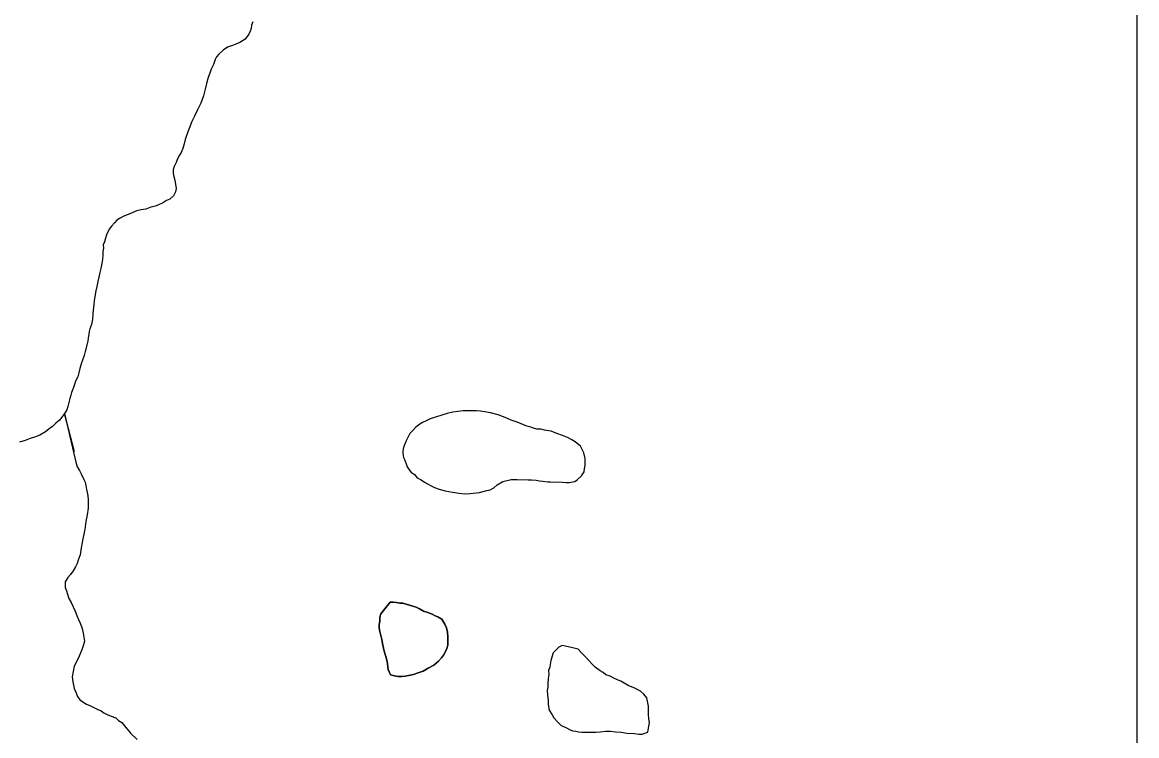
# Model space of a CAD drawing. Extents: x -11.4 to 84.1, y 11.1 to 59.
# Drawn here: x 32.402 to 33.165, y 44.232 to 44.72 of the extents above; entities that cross this region are included whole.
import ezdxf

# ---------------------------------------------------------------- set-up
doc = ezdxf.new("R2010")
doc.units = 0
for name, color, linetype in [('GM_X_Minor_Lake', 7, 'Continuous'), ('GM_X_Minor_River', 7, 'Continuous'), ('SH_Data', 7, 'Continuous')]:
    doc.layers.add(name, color=color, linetype=linetype)

msp = doc.modelspace()

# ---------------------------------------------------------------- linework, layer by layer
at = {"layer": 'GM_X_Minor_Lake'}
for points in [[(32.66936, 44.41168), (32.67068, 44.41083), (32.67262, 44.40858), (32.6753, 44.40711), (32.67761, 44.40562), (32.67952, 44.40451), (32.6822, 44.40304), (32.6845, 44.40193), (32.68756, 44.40084), (32.69176, 44.39977), (32.69671, 44.39871), (32.70128, 44.39802), (32.70508, 44.39771), (32.70888, 44.39777), (32.71532, 44.39864), (32.72024, 44.39986), (32.72251, 44.40028), (32.72515, 44.40184), (32.72739, 44.40378), (32.73115, 44.40612), (32.73683, 44.40735), (32.741, 44.40742), (32.74861, 44.40717), (32.75088, 44.4072), (32.75393, 44.40688), (32.75621, 44.40653), (32.7585, 44.40619), (32.76192, 44.40586), (32.76382, 44.4059), (32.7718, 44.40565), (32.77485, 44.40532), (32.77674, 44.40535), (32.78053, 44.40617), (32.78241, 44.40734), (32.78502, 44.41005), (32.78688, 44.41274), (32.78722, 44.41465), (32.78756, 44.41693), (32.78753, 44.41921), (32.78748, 44.42187), (32.78666, 44.42567), (32.78548, 44.42793), (32.7843, 44.43019), (32.78083, 44.43317), (32.77853, 44.43466), (32.77547, 44.43613), (32.77203, 44.43759), (32.7682, 44.43905), (32.76438, 44.44051), (32.75981, 44.44119), (32.75714, 44.44191), (32.75448, 44.44187), (32.75219, 44.44259), (32.75028, 44.44332), (32.74761, 44.44404), (32.74493, 44.44513), (32.74111, 44.44659), (32.73691, 44.44805), (32.7327, 44.44988), (32.72811, 44.4517), (32.72277, 44.45314), (32.71896, 44.45383), (32.71591, 44.45416), (32.71325, 44.4545), (32.71059, 44.45446), (32.70755, 44.45441), (32.70413, 44.45435), (32.70034, 44.45391), (32.69693, 44.45347), (32.69315, 44.45265), (32.68143, 44.44903), (32.67918, 44.44786), (32.67578, 44.44628), (32.67353, 44.44472), (32.67166, 44.44317), (32.66942, 44.44085), (32.66755, 44.43892), (32.66645, 44.43662), (32.66497, 44.43394), (32.66388, 44.43126), (32.66315, 44.42934), (32.66281, 44.42706), (32.66284, 44.42516), (32.66327, 44.4225), (32.66406, 44.42061), (32.66525, 44.41759), (32.66565, 44.41607)], [(32.66565, 44.41607), (32.66605, 44.41532), (32.66838, 44.41232), (32.66936, 44.41168)], [(32.65397, 44.32348), (32.65619, 44.32352), (32.65847, 44.32317), (32.66076, 44.32283), (32.66266, 44.32286), (32.67182, 44.31997), (32.67412, 44.31887), (32.6768, 44.31739), (32.67986, 44.3163), (32.68292, 44.31521), (32.68483, 44.3141), (32.68675, 44.31337), (32.68943, 44.31189), (32.69139, 44.3085), (32.69257, 44.30586), (32.69338, 44.30283), (32.69343, 44.29979), (32.69349, 44.29637), (32.69353, 44.29409), (32.6928, 44.29179), (32.69171, 44.28911), (32.6906, 44.28719), (32.68911, 44.28527), (32.68725, 44.28296), (32.68388, 44.28024), (32.68012, 44.27828), (32.67673, 44.27632), (32.67333, 44.27512), (32.66993, 44.27393), (32.66766, 44.27351), (32.66426, 44.27269), (32.66198, 44.27266), (32.65932, 44.27261), (32.65704, 44.27295), (32.65437, 44.27367), (32.65278, 44.27745), (32.65193, 44.28276), (32.65112, 44.28617), (32.64991, 44.28995), (32.64908, 44.29412), (32.64826, 44.29791), (32.64664, 44.30435), (32.6466, 44.30625), (32.64657, 44.30815), (32.64691, 44.31043), (32.64687, 44.3131), (32.64759, 44.31539), (32.65397, 44.32348)], [(32.65397, 44.32348), (32.64759, 44.31539), (32.64687, 44.3131), (32.64691, 44.31043), (32.64657, 44.30815), (32.6466, 44.30625), (32.64664, 44.30435), (32.64826, 44.29791), (32.64908, 44.29412), (32.64991, 44.28995), (32.65112, 44.28617), (32.65193, 44.28276), (32.65278, 44.27745), (32.65437, 44.27367), (32.65704, 44.27295), (32.65932, 44.27261), (32.66198, 44.27266), (32.66426, 44.27269), (32.66766, 44.27351), (32.66993, 44.27393), (32.67333, 44.27512), (32.67673, 44.27632), (32.68012, 44.27828), (32.68388, 44.28024), (32.68725, 44.28296)], [(32.68725, 44.28296), (32.68911, 44.28527), (32.6906, 44.28719), (32.69171, 44.28911), (32.6928, 44.29179), (32.69353, 44.29409), (32.69349, 44.29637), (32.69343, 44.29979), (32.69338, 44.30283), (32.69257, 44.30586), (32.69139, 44.3085), (32.68943, 44.31189), (32.68675, 44.31337), (32.68483, 44.3141), (32.68292, 44.31521), (32.67986, 44.3163), (32.6768, 44.31739), (32.67412, 44.31887), (32.67182, 44.31997), (32.66266, 44.32286), (32.66076, 44.32283), (32.65847, 44.32317), (32.65619, 44.32352), (32.65397, 44.32348)], [(32.77177, 44.29385), (32.76951, 44.29267), (32.76578, 44.28881), (32.76397, 44.28345), (32.76364, 44.28079), (32.76329, 44.27888), (32.76257, 44.27659), (32.76261, 44.27392), (32.76228, 44.27126), (32.76196, 44.26783), (32.762, 44.26517), (32.76166, 44.26288), (32.76171, 44.25984), (32.76215, 44.25642), (32.7622, 44.25338), (32.76302, 44.24959), (32.76497, 44.2462), (32.76615, 44.24432), (32.76886, 44.24132), (32.77117, 44.23908), (32.77424, 44.23761), (32.7773, 44.23614), (32.77921, 44.23541), (32.78111, 44.23506), (32.78302, 44.23471), (32.78531, 44.23437), (32.78796, 44.23441), (32.79176, 44.23447), (32.7948, 44.23452), (32.79784, 44.23457), (32.80163, 44.23502), (32.80504, 44.23507), (32.80847, 44.23475), (32.81227, 44.23443), (32.81608, 44.23373), (32.8214, 44.23344), (32.82445, 44.23311), (32.82673, 44.23315), (32.8305, 44.23435), (32.83119, 44.23854), (32.83154, 44.24083), (32.8311, 44.24387), (32.83106, 44.24653), (32.83101, 44.24957), (32.83096, 44.25223), (32.83055, 44.2545), (32.82973, 44.25791), (32.82779, 44.26054), (32.82548, 44.26241), (32.82356, 44.26352), (32.82164, 44.26463), (32.81973, 44.26535), (32.81705, 44.26645), (32.81437, 44.26793), (32.81207, 44.26941), (32.81015, 44.27014), (32.80671, 44.2716), (32.80479, 44.27271), (32.80174, 44.27381), (32.79981, 44.27529), (32.7979, 44.2764), (32.79443, 44.27901), (32.7925, 44.28088), (32.79018, 44.2835), (32.78786, 44.28613), (32.78515, 44.28874), (32.78283, 44.29137), (32.77716, 44.29264)], [(32.77716, 44.29264), (32.77177, 44.29385)]]:
    msp.add_lwpolyline(points, dxfattribs=at)
at = {"layer": 'GM_X_Minor_River'}
for points in [[(32.5599, 44.72083), (32.55918, 44.71854), (32.55883, 44.71625), (32.55811, 44.71434), (32.55738, 44.71243), (32.55478, 44.70896), (32.55102, 44.70662), (32.54838, 44.70544), (32.54611, 44.70464), (32.54272, 44.70344), (32.53971, 44.70149), (32.53672, 44.69878), (32.53523, 44.69685), (32.53412, 44.69493), (32.53304, 44.69149), (32.53157, 44.68843), (32.53048, 44.68575), (32.52939, 44.68269), (32.52832, 44.67849), (32.52725, 44.67467), (32.52618, 44.67009), (32.52436, 44.66511), (32.52216, 44.66052), (32.51996, 44.6563), (32.51812, 44.65246), (32.5163, 44.64787), (32.51448, 44.64289), (32.51377, 44.64022), (32.51306, 44.63717), (32.51197, 44.63411), (32.51088, 44.63143), (32.50977, 44.62951), (32.5083, 44.62644), (32.50758, 44.62453), (32.5061, 44.62184), (32.50538, 44.61955), (32.50542, 44.61689)], [(32.50542, 44.61689), (32.50583, 44.61499), (32.50664, 44.61235), (32.50749, 44.60666), (32.50715, 44.60437), (32.50568, 44.60168), (32.50306, 44.59936), (32.50079, 44.59856), (32.49817, 44.59662), (32.4959, 44.59582), (32.49326, 44.59463), (32.49024, 44.59383), (32.48684, 44.59263), (32.48343, 44.59219), (32.4804, 44.59138), (32.47701, 44.58981), (32.47172, 44.58782), (32.46871, 44.58625), (32.46683, 44.58508), (32.46535, 44.58315), (32.46311, 44.58083), (32.46162, 44.57891), (32.45978, 44.57507), (32.45906, 44.57278), (32.45835, 44.57011), (32.45762, 44.56819), (32.45766, 44.56591), (32.45732, 44.56363), (32.45736, 44.56096), (32.45703, 44.5583), (32.4567, 44.55525), (32.456, 44.55181), (32.45528, 44.54914), (32.45457, 44.54609), (32.45386, 44.54303), (32.45316, 44.5396), (32.45245, 44.53655), (32.45176, 44.53273), (32.45143, 44.52968), (32.45109, 44.52702), (32.45077, 44.52359), (32.45044, 44.52054), (32.45012, 44.51711), (32.44942, 44.51368), (32.44833, 44.51062), (32.44798, 44.50871), (32.44763, 44.50681), (32.44729, 44.50452), (32.44695, 44.50223), (32.44517, 44.49498), (32.44446, 44.49231), (32.44337, 44.48924), (32.44264, 44.48733), (32.44157, 44.48351), (32.44086, 44.48046), (32.44014, 44.47778), (32.43867, 44.47472), (32.43795, 44.47242), (32.43723, 44.47051), (32.43576, 44.46706), (32.43542, 44.46516), (32.43469, 44.46286), (32.43398, 44.46019), (32.43326, 44.45752), (32.43254, 44.45522), (32.4307, 44.45215), (32.42735, 44.44791), (32.4251, 44.44598), (32.42286, 44.44366), (32.42061, 44.4421), (32.41798, 44.44015), (32.41422, 44.43781), (32.41121, 44.43662), (32.40743, 44.43542), (32.40403, 44.43422), (32.40025, 44.43302)], [(32.43796, 44.42641), (32.43093, 44.45254), (32.43885, 44.4192), (32.43965, 44.41617), (32.44122, 44.41354), (32.4424, 44.41127), (32.44436, 44.4075), (32.44515, 44.40562), (32.44557, 44.40334), (32.44599, 44.40069), (32.4468, 44.39766), (32.44724, 44.39424), (32.4473, 44.39082), (32.44735, 44.38778), (32.44667, 44.3832), (32.4456, 44.37863), (32.44493, 44.37329), (32.44388, 44.36795), (32.44248, 44.3607), (32.44181, 44.35575), (32.44034, 44.3523), (32.43962, 44.35001), (32.43852, 44.34771), (32.43705, 44.34502), (32.43519, 44.34233), (32.43333, 44.3404), (32.43148, 44.33732), (32.43154, 44.33352), (32.43234, 44.33126), (32.43314, 44.32899), (32.43395, 44.32596), (32.43551, 44.32332), (32.43708, 44.32031), (32.43827, 44.31728), (32.43946, 44.31426), (32.44065, 44.31162), (32.44183, 44.30897), (32.44263, 44.3067), (32.44343, 44.30444), (32.44384, 44.30216), (32.44427, 44.29951), (32.44469, 44.29685), (32.44398, 44.29418), (32.4429, 44.29074), (32.44107, 44.28653), (32.43923, 44.28269), (32.43776, 44.27963), (32.43637, 44.27238), (32.4368, 44.26896), (32.43722, 44.26669), (32.43764, 44.26442), (32.43882, 44.26177), (32.44001, 44.25875), (32.44157, 44.25649), (32.44618, 44.25353), (32.44886, 44.25243), (32.45115, 44.25133), (32.45345, 44.25023), (32.45613, 44.24913), (32.45805, 44.24764), (32.46035, 44.24654), (32.46303, 44.24544), (32.46608, 44.24435), (32.46801, 44.24248), (32.47032, 44.24099), (32.47303, 44.23762), (32.47458, 44.23574), (32.47613, 44.23386), (32.48077, 44.22938)]]:
    msp.add_lwpolyline(points, dxfattribs=at)
at = {"layer": 'SH_Data'}
msp.add_line((33.16529, 47.54828), (33.16529, 40.54828), dxfattribs=at)

doc.saveas('drawing.dxf')
